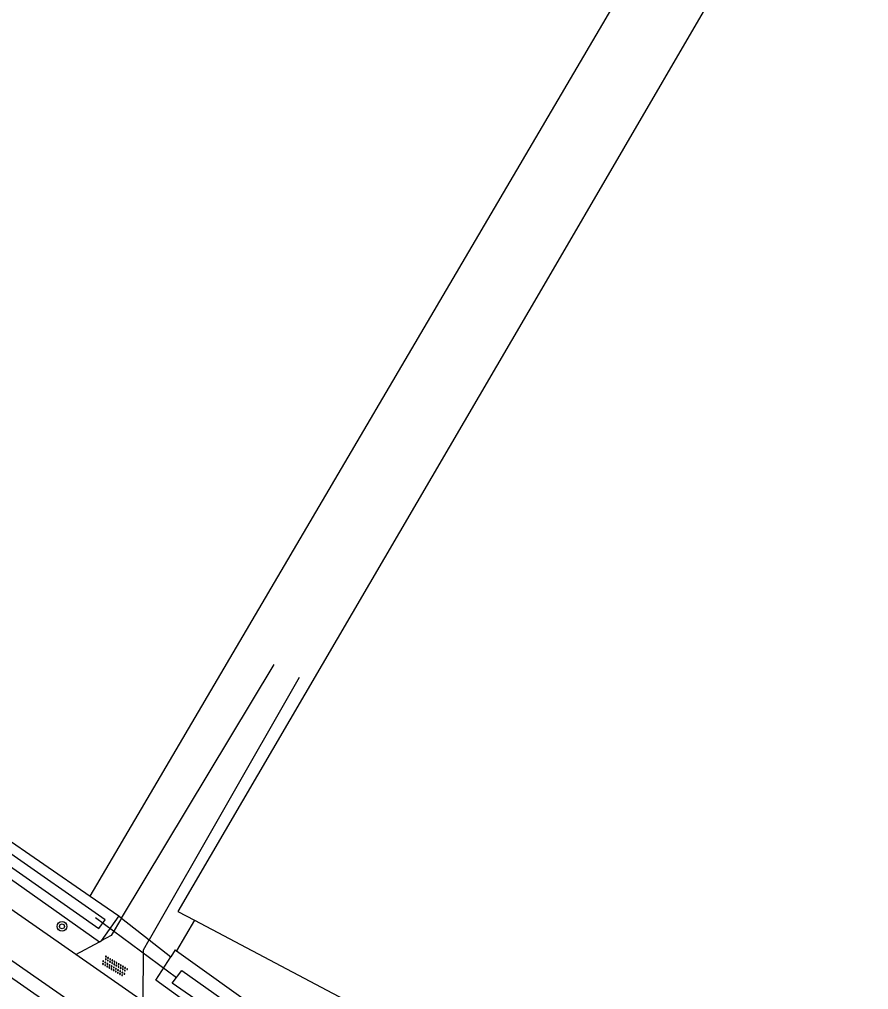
# Model space of a CAD drawing. Extents: x 136000 to 141000, y 400494 to 402006.
# Drawn here: x 138947.3 to 139016.1, y 400913.9 to 400992.5 of the extents above; entities that cross this region are included whole.
import ezdxf

# ---------------------------------------------------------------- set-up
doc = ezdxf.new("R2010")
doc.units = 0
for name, color, linetype in [('gg-afsc-erfafscheiding', 7, 'Continuous'), ('gg-knt-bronhoudergrens', 7, 'Continuous'), ('gg-knt-onverhard', 7, 'Continuous'), ('gg-knt-verharding', 7, 'Continuous'), ('gg-knt-verharding nz', 7, 'Continuous'), ('gg-kntw-bovenkant insteek waterloop', 7, 'Continuous'), ('gg-kntw-waterlijn', 7, 'Continuous'), ('gg-kwrk-duiker nz buis', 7, 'Continuous'), ('gt-grn-groengrens', 7, 'Continuous'), ('gt-symb-boom', 7, 'Continuous'), ('gt-symb-overige verharding', 7, 'Continuous')]:
    doc.layers.add(name, color=color, linetype=linetype)

# ---------------------------------------------------------------- blocks, each defined once
blk = doc.blocks.new('gt0-OVH')
at = {"layer": 'gt-symb-overige verharding'}
for points in [[(-0.972, 0.298), (-0.967, 0.308), (-0.965, 0.319), (-0.966, 0.33), (-0.971, 0.34), (-0.978, 0.348), (-0.988, 0.353), (-0.999, 0.355), (-1.01, 0.354), (-1.02, 0.349), (-1.028, 0.342), (-1.033, 0.332), (-1.035, 0.321), (-1.034, 0.31), (-1.029, 0.3), (-1.022, 0.292), (-1.012, 0.287), (-1.001, 0.285), (-0.99, 0.286), (-0.98, 0.291)], [(-0.872, 0.106), (-0.867, 0.116), (-0.865, 0.126), (-0.866, 0.137), (-0.871, 0.147), (-0.878, 0.156), (-0.888, 0.161), (-0.899, 0.163), (-0.91, 0.162), (-0.92, 0.157), (-0.928, 0.15), (-0.933, 0.14), (-0.935, 0.129), (-0.934, 0.118), (-0.929, 0.108), (-0.922, 0.1), (-0.912, 0.095), (-0.901, 0.092), (-0.89, 0.094), (-0.88, 0.098)], [(-0.772, 0.298), (-0.767, 0.308), (-0.765, 0.319), (-0.766, 0.33), (-0.771, 0.34), (-0.778, 0.348), (-0.788, 0.353), (-0.799, 0.355), (-0.81, 0.354), (-0.82, 0.349), (-0.828, 0.342), (-0.833, 0.332), (-0.835, 0.321), (-0.834, 0.31), (-0.829, 0.3), (-0.822, 0.292), (-0.812, 0.287), (-0.801, 0.285), (-0.79, 0.286), (-0.78, 0.291)], [(-0.672, 0.106), (-0.667, 0.116), (-0.665, 0.126), (-0.666, 0.137), (-0.671, 0.147), (-0.678, 0.156), (-0.688, 0.161), (-0.699, 0.163), (-0.71, 0.162), (-0.72, 0.157), (-0.728, 0.15), (-0.733, 0.14), (-0.735, 0.129), (-0.734, 0.118), (-0.729, 0.108), (-0.722, 0.1), (-0.712, 0.095), (-0.701, 0.092), (-0.69, 0.094), (-0.68, 0.098)], [(-0.572, 0.298), (-0.567, 0.308), (-0.565, 0.319), (-0.566, 0.33), (-0.571, 0.34), (-0.578, 0.348), (-0.588, 0.353), (-0.599, 0.355), (-0.61, 0.354), (-0.62, 0.349), (-0.628, 0.342), (-0.633, 0.332), (-0.635, 0.321), (-0.634, 0.31), (-0.629, 0.3), (-0.622, 0.292), (-0.612, 0.287), (-0.601, 0.285), (-0.59, 0.286), (-0.58, 0.291)], [(-0.472, 0.106), (-0.467, 0.116), (-0.465, 0.126), (-0.466, 0.137), (-0.471, 0.147), (-0.478, 0.156), (-0.488, 0.161), (-0.499, 0.163), (-0.51, 0.162), (-0.52, 0.157), (-0.528, 0.15), (-0.533, 0.14), (-0.535, 0.129), (-0.534, 0.118), (-0.529, 0.108), (-0.522, 0.1), (-0.512, 0.095), (-0.501, 0.092), (-0.49, 0.094), (-0.48, 0.098)], [(-0.372, 0.298), (-0.367, 0.308), (-0.365, 0.319), (-0.366, 0.33), (-0.371, 0.34), (-0.378, 0.348), (-0.388, 0.353), (-0.399, 0.355), (-0.41, 0.354), (-0.42, 0.349), (-0.428, 0.342), (-0.433, 0.332), (-0.435, 0.321), (-0.434, 0.31), (-0.429, 0.3), (-0.422, 0.292), (-0.412, 0.287), (-0.401, 0.285), (-0.39, 0.286), (-0.38, 0.291)], [(-0.272, 0.106), (-0.267, 0.116), (-0.265, 0.126), (-0.266, 0.137), (-0.271, 0.147), (-0.278, 0.156), (-0.288, 0.161), (-0.299, 0.163), (-0.31, 0.162), (-0.32, 0.157), (-0.328, 0.15), (-0.333, 0.14), (-0.335, 0.129), (-0.334, 0.118), (-0.329, 0.108), (-0.322, 0.1), (-0.312, 0.095), (-0.301, 0.092), (-0.29, 0.094), (-0.28, 0.098)], [(-0.172, 0.298), (-0.167, 0.308), (-0.165, 0.319), (-0.166, 0.33), (-0.171, 0.34), (-0.178, 0.348), (-0.188, 0.353), (-0.199, 0.355), (-0.21, 0.354), (-0.22, 0.349), (-0.228, 0.342), (-0.233, 0.332), (-0.235, 0.321), (-0.234, 0.31), (-0.229, 0.3), (-0.222, 0.292), (-0.212, 0.287), (-0.201, 0.285), (-0.19, 0.286), (-0.18, 0.291)], [(-0.072, 0.106), (-0.067, 0.116), (-0.065, 0.126), (-0.066, 0.137), (-0.071, 0.147), (-0.078, 0.156), (-0.088, 0.161), (-0.099, 0.163), (-0.11, 0.162), (-0.12, 0.157), (-0.128, 0.15), (-0.133, 0.14), (-0.135, 0.129), (-0.134, 0.118), (-0.129, 0.108), (-0.122, 0.1), (-0.112, 0.095), (-0.101, 0.092), (-0.09, 0.094), (-0.08, 0.098)], [(0.028, 0.298), (0.033, 0.308), (0.035, 0.319), (0.034, 0.33), (0.029, 0.34), (0.022, 0.348), (0.012, 0.353), (0.001, 0.355), (-0.01, 0.354), (-0.02, 0.349), (-0.028, 0.342), (-0.033, 0.332), (-0.035, 0.321), (-0.034, 0.31), (-0.029, 0.3), (-0.022, 0.292), (-0.012, 0.287), (-0.001, 0.285), (0.01, 0.286), (0.02, 0.291)], [(0.128, 0.106), (0.133, 0.116), (0.135, 0.126), (0.134, 0.137), (0.129, 0.147), (0.122, 0.156), (0.112, 0.161), (0.101, 0.163), (0.09, 0.162), (0.08, 0.157), (0.072, 0.15), (0.067, 0.14), (0.065, 0.129), (0.066, 0.118), (0.071, 0.108), (0.078, 0.1), (0.088, 0.095), (0.099, 0.092), (0.11, 0.094), (0.12, 0.098)], [(0.228, 0.298), (0.233, 0.308), (0.235, 0.319), (0.234, 0.33), (0.229, 0.34), (0.222, 0.348), (0.212, 0.353), (0.201, 0.355), (0.19, 0.354), (0.18, 0.349), (0.172, 0.342), (0.167, 0.332), (0.165, 0.321), (0.166, 0.31), (0.171, 0.3), (0.178, 0.292), (0.188, 0.287), (0.199, 0.285), (0.21, 0.286), (0.22, 0.291)], [(0.328, 0.106), (0.333, 0.116), (0.335, 0.126), (0.334, 0.137), (0.329, 0.147), (0.322, 0.156), (0.312, 0.161), (0.301, 0.163), (0.29, 0.162), (0.28, 0.157), (0.272, 0.15), (0.267, 0.14), (0.265, 0.129), (0.266, 0.118), (0.271, 0.108), (0.278, 0.1), (0.288, 0.095), (0.299, 0.092), (0.31, 0.094), (0.32, 0.098)], [(0.428, 0.298), (0.433, 0.308), (0.435, 0.319), (0.434, 0.33), (0.429, 0.34), (0.422, 0.348), (0.412, 0.353), (0.401, 0.355), (0.39, 0.354), (0.38, 0.349), (0.372, 0.342), (0.367, 0.332), (0.365, 0.321), (0.366, 0.31), (0.371, 0.3), (0.378, 0.292), (0.388, 0.287), (0.399, 0.285), (0.41, 0.286), (0.42, 0.291)], [(0.528, 0.106), (0.533, 0.116), (0.535, 0.126), (0.534, 0.137), (0.529, 0.147), (0.522, 0.156), (0.512, 0.161), (0.501, 0.163), (0.49, 0.162), (0.48, 0.157), (0.472, 0.15), (0.467, 0.14), (0.465, 0.129), (0.466, 0.118), (0.471, 0.108), (0.478, 0.1), (0.488, 0.095), (0.499, 0.092), (0.51, 0.094), (0.52, 0.098)], [(0.628, 0.298), (0.633, 0.308), (0.635, 0.319), (0.634, 0.33), (0.629, 0.34), (0.622, 0.348), (0.612, 0.353), (0.601, 0.355), (0.59, 0.354), (0.58, 0.349), (0.572, 0.342), (0.567, 0.332), (0.565, 0.321), (0.566, 0.31), (0.571, 0.3), (0.578, 0.292), (0.588, 0.287), (0.599, 0.285), (0.61, 0.286), (0.62, 0.291)], [(0.728, 0.106), (0.733, 0.116), (0.735, 0.126), (0.734, 0.137), (0.729, 0.147), (0.722, 0.156), (0.712, 0.161), (0.701, 0.163), (0.69, 0.162), (0.68, 0.157), (0.672, 0.15), (0.667, 0.14), (0.665, 0.129), (0.666, 0.118), (0.671, 0.108), (0.678, 0.1), (0.688, 0.095), (0.699, 0.092), (0.71, 0.094), (0.72, 0.098)], [(0.828, 0.298), (0.833, 0.308), (0.835, 0.319), (0.834, 0.33), (0.829, 0.34), (0.822, 0.348), (0.812, 0.353), (0.801, 0.355), (0.79, 0.354), (0.78, 0.349), (0.772, 0.342), (0.767, 0.332), (0.765, 0.321), (0.766, 0.31), (0.771, 0.3), (0.778, 0.292), (0.788, 0.287), (0.799, 0.285), (0.81, 0.286), (0.82, 0.291)], [(0.928, 0.106), (0.933, 0.116), (0.935, 0.126), (0.934, 0.137), (0.929, 0.147), (0.922, 0.156), (0.912, 0.161), (0.901, 0.163), (0.89, 0.162), (0.88, 0.157), (0.872, 0.15), (0.867, 0.14), (0.865, 0.129), (0.866, 0.118), (0.871, 0.108), (0.878, 0.1), (0.888, 0.095), (0.899, 0.092), (0.91, 0.094), (0.92, 0.098)], [(1.028, 0.298), (1.033, 0.308), (1.035, 0.319), (1.034, 0.33), (1.029, 0.34), (1.022, 0.348), (1.012, 0.353), (1.001, 0.355), (0.99, 0.354), (0.98, 0.349), (0.972, 0.342), (0.967, 0.332), (0.965, 0.321), (0.966, 0.31), (0.971, 0.3), (0.978, 0.292), (0.988, 0.287), (0.999, 0.285), (1.01, 0.286), (1.02, 0.291)], [(-0.972, -0.142), (-0.967, -0.132), (-0.965, -0.121), (-0.966, -0.11), (-0.971, -0.1), (-0.978, -0.092), (-0.988, -0.087), (-0.999, -0.085), (-1.01, -0.086), (-1.02, -0.091), (-1.028, -0.098), (-1.033, -0.108), (-1.035, -0.119), (-1.034, -0.13), (-1.029, -0.14), (-1.022, -0.148), (-1.012, -0.153), (-1.001, -0.155), (-0.99, -0.154), (-0.98, -0.149)], [(-0.872, -0.334), (-0.867, -0.324), (-0.865, -0.314), (-0.866, -0.303), (-0.871, -0.293), (-0.878, -0.284), (-0.888, -0.279), (-0.899, -0.277), (-0.91, -0.278), (-0.92, -0.283), (-0.928, -0.29), (-0.933, -0.3), (-0.935, -0.311), (-0.934, -0.322), (-0.929, -0.332), (-0.922, -0.34), (-0.912, -0.345), (-0.901, -0.348), (-0.89, -0.346), (-0.88, -0.342)], [(-0.772, -0.142), (-0.767, -0.132), (-0.765, -0.121), (-0.766, -0.11), (-0.771, -0.1), (-0.778, -0.092), (-0.788, -0.087), (-0.799, -0.085), (-0.81, -0.086), (-0.82, -0.091), (-0.828, -0.098), (-0.833, -0.108), (-0.835, -0.119), (-0.834, -0.13), (-0.829, -0.14), (-0.822, -0.148), (-0.812, -0.153), (-0.801, -0.155), (-0.79, -0.154), (-0.78, -0.149)], [(-0.672, -0.334), (-0.667, -0.324), (-0.665, -0.314), (-0.666, -0.303), (-0.671, -0.293), (-0.678, -0.284), (-0.688, -0.279), (-0.699, -0.277), (-0.71, -0.278), (-0.72, -0.283), (-0.728, -0.29), (-0.733, -0.3), (-0.735, -0.311), (-0.734, -0.322), (-0.729, -0.332), (-0.722, -0.34), (-0.712, -0.345), (-0.701, -0.348), (-0.69, -0.346), (-0.68, -0.342)], [(-0.572, -0.142), (-0.567, -0.132), (-0.565, -0.121), (-0.566, -0.11), (-0.571, -0.1), (-0.578, -0.092), (-0.588, -0.087), (-0.599, -0.085), (-0.61, -0.086), (-0.62, -0.091), (-0.628, -0.098), (-0.633, -0.108), (-0.635, -0.119), (-0.634, -0.13), (-0.629, -0.14), (-0.622, -0.148), (-0.612, -0.153), (-0.601, -0.155), (-0.59, -0.154), (-0.58, -0.149)], [(-0.472, -0.334), (-0.467, -0.324), (-0.465, -0.314), (-0.466, -0.303), (-0.471, -0.293), (-0.478, -0.284), (-0.488, -0.279), (-0.499, -0.277), (-0.51, -0.278), (-0.52, -0.283), (-0.528, -0.29), (-0.533, -0.3), (-0.535, -0.311), (-0.534, -0.322), (-0.529, -0.332), (-0.522, -0.34), (-0.512, -0.345), (-0.501, -0.348), (-0.49, -0.346), (-0.48, -0.342)], [(-0.372, -0.142), (-0.367, -0.132), (-0.365, -0.121), (-0.366, -0.11), (-0.371, -0.1), (-0.378, -0.092), (-0.388, -0.087), (-0.399, -0.085), (-0.41, -0.086), (-0.42, -0.091), (-0.428, -0.098), (-0.433, -0.108), (-0.435, -0.119), (-0.434, -0.13), (-0.429, -0.14), (-0.422, -0.148), (-0.412, -0.153), (-0.401, -0.155), (-0.39, -0.154), (-0.38, -0.149)], [(-0.272, -0.334), (-0.267, -0.324), (-0.265, -0.314), (-0.266, -0.303), (-0.271, -0.293), (-0.278, -0.284), (-0.288, -0.279), (-0.299, -0.277), (-0.31, -0.278), (-0.32, -0.283), (-0.328, -0.29), (-0.333, -0.3), (-0.335, -0.311), (-0.334, -0.322), (-0.329, -0.332), (-0.322, -0.34), (-0.312, -0.345), (-0.301, -0.348), (-0.29, -0.346), (-0.28, -0.342)], [(-0.172, -0.142), (-0.167, -0.132), (-0.165, -0.121), (-0.166, -0.11), (-0.171, -0.1), (-0.178, -0.092), (-0.188, -0.087), (-0.199, -0.085), (-0.21, -0.086), (-0.22, -0.091), (-0.228, -0.098), (-0.233, -0.108), (-0.235, -0.119), (-0.234, -0.13), (-0.229, -0.14), (-0.222, -0.148), (-0.212, -0.153), (-0.201, -0.155), (-0.19, -0.154), (-0.18, -0.149)], [(-0.072, -0.334), (-0.067, -0.324), (-0.065, -0.314), (-0.066, -0.303), (-0.071, -0.293), (-0.078, -0.284), (-0.088, -0.279), (-0.099, -0.277), (-0.11, -0.278), (-0.12, -0.283), (-0.128, -0.29), (-0.133, -0.3), (-0.135, -0.311), (-0.134, -0.322), (-0.129, -0.332), (-0.122, -0.34), (-0.112, -0.345), (-0.101, -0.348), (-0.09, -0.346), (-0.08, -0.342)], [(0.028, -0.142), (0.033, -0.132), (0.035, -0.121), (0.034, -0.11), (0.029, -0.1), (0.022, -0.092), (0.012, -0.087), (0.001, -0.085), (-0.01, -0.086), (-0.02, -0.091), (-0.028, -0.098), (-0.033, -0.108), (-0.035, -0.119), (-0.034, -0.13), (-0.029, -0.14), (-0.022, -0.148), (-0.012, -0.153), (-0.001, -0.155), (0.01, -0.154), (0.02, -0.149)], [(0.128, -0.334), (0.133, -0.324), (0.135, -0.314), (0.134, -0.303), (0.129, -0.293), (0.122, -0.284), (0.112, -0.279), (0.101, -0.277), (0.09, -0.278), (0.08, -0.283), (0.072, -0.29), (0.067, -0.3), (0.065, -0.311), (0.066, -0.322), (0.071, -0.332), (0.078, -0.34), (0.088, -0.345), (0.099, -0.348), (0.11, -0.346), (0.12, -0.342)], [(0.228, -0.142), (0.233, -0.132), (0.235, -0.121), (0.234, -0.11), (0.229, -0.1), (0.222, -0.092), (0.212, -0.087), (0.201, -0.085), (0.19, -0.086), (0.18, -0.091), (0.172, -0.098), (0.167, -0.108), (0.165, -0.119), (0.166, -0.13), (0.171, -0.14), (0.178, -0.148), (0.188, -0.153), (0.199, -0.155), (0.21, -0.154), (0.22, -0.149)], [(0.328, -0.334), (0.333, -0.324), (0.335, -0.314), (0.334, -0.303), (0.329, -0.293), (0.322, -0.284), (0.312, -0.279), (0.301, -0.277), (0.29, -0.278), (0.28, -0.283), (0.272, -0.29), (0.267, -0.3), (0.265, -0.311), (0.266, -0.322), (0.271, -0.332), (0.278, -0.34), (0.288, -0.345), (0.299, -0.348), (0.31, -0.346), (0.32, -0.342)], [(0.428, -0.142), (0.433, -0.132), (0.435, -0.121), (0.434, -0.11), (0.429, -0.1), (0.422, -0.092), (0.412, -0.087), (0.401, -0.085), (0.39, -0.086), (0.38, -0.091), (0.372, -0.098), (0.367, -0.108), (0.365, -0.119), (0.366, -0.13), (0.371, -0.14), (0.378, -0.148), (0.388, -0.153), (0.399, -0.155), (0.41, -0.154), (0.42, -0.149)], [(0.528, -0.334), (0.533, -0.324), (0.535, -0.314), (0.534, -0.303), (0.529, -0.293), (0.522, -0.284), (0.512, -0.279), (0.501, -0.277), (0.49, -0.278), (0.48, -0.283), (0.472, -0.29), (0.467, -0.3), (0.465, -0.311), (0.466, -0.322), (0.471, -0.332), (0.478, -0.34), (0.488, -0.345), (0.499, -0.348), (0.51, -0.346), (0.52, -0.342)], [(0.628, -0.142), (0.633, -0.132), (0.635, -0.121), (0.634, -0.11), (0.629, -0.1), (0.622, -0.092), (0.612, -0.087), (0.601, -0.085), (0.59, -0.086), (0.58, -0.091), (0.572, -0.098), (0.567, -0.108), (0.565, -0.119), (0.566, -0.13), (0.571, -0.14), (0.578, -0.148), (0.588, -0.153), (0.599, -0.155), (0.61, -0.154), (0.62, -0.149)], [(0.728, -0.334), (0.733, -0.324), (0.735, -0.314), (0.734, -0.303), (0.729, -0.293), (0.722, -0.284), (0.712, -0.279), (0.701, -0.277), (0.69, -0.278), (0.68, -0.283), (0.672, -0.29), (0.667, -0.3), (0.665, -0.311), (0.666, -0.322), (0.671, -0.332), (0.678, -0.34), (0.688, -0.345), (0.699, -0.348), (0.71, -0.346), (0.72, -0.342)], [(0.828, -0.142), (0.833, -0.132), (0.835, -0.121), (0.834, -0.11), (0.829, -0.1), (0.822, -0.092), (0.812, -0.087), (0.801, -0.085), (0.79, -0.086), (0.78, -0.091), (0.772, -0.098), (0.767, -0.108), (0.765, -0.119), (0.766, -0.13), (0.771, -0.14), (0.778, -0.148), (0.788, -0.153), (0.799, -0.155), (0.81, -0.154), (0.82, -0.149)], [(0.928, -0.334), (0.933, -0.324), (0.935, -0.314), (0.934, -0.303), (0.929, -0.293), (0.922, -0.284), (0.912, -0.279), (0.901, -0.277), (0.89, -0.278), (0.88, -0.283), (0.872, -0.29), (0.867, -0.3), (0.865, -0.311), (0.866, -0.322), (0.871, -0.332), (0.878, -0.34), (0.888, -0.345), (0.899, -0.348), (0.91, -0.346), (0.92, -0.342)], [(1.028, -0.142), (1.033, -0.132), (1.035, -0.121), (1.034, -0.11), (1.029, -0.1), (1.022, -0.092), (1.012, -0.087), (1.001, -0.085), (0.99, -0.086), (0.98, -0.091), (0.972, -0.098), (0.967, -0.108), (0.965, -0.119), (0.966, -0.13), (0.971, -0.14), (0.978, -0.148), (0.988, -0.153), (0.999, -0.155), (1.01, -0.154), (1.02, -0.149)]]:
    blk.add_lwpolyline(points, close=True, dxfattribs=at)
blk = doc.blocks.new('gt0-BOOM')
at = {"layer": 'gt-symb-boom'}
for radius in [0.4, 0.2]:
    blk.add_circle((0, 0), radius, dxfattribs=at)

msp = doc.modelspace()

# ---------------------------------------------------------------- linework, layer by layer
at = {"layer": 'gg-afsc-erfafscheiding'}
for p, q in [((138955.398, 400919.873), (138955.628, 400919.692)), ((138955.628, 400919.692), (138957.857, 400917.932)), ((138957.857, 400917.932), (138959.614, 400916.545))]:
    msp.add_line(p, q, dxfattribs=at)
at = {"layer": 'gg-knt-bronhoudergrens'}
msp.add_lwpolyline([(138961.534, 400919.52), (139003.09, 400897.55), (139066.92, 400864.915), (139107.564, 400844.377), (139119.868, 400836.175), (139126.482, 400830.222), (139130.631, 400824.943), (139132.418, 400821.483)], dxfattribs=at)
at = {"layer": 'gg-knt-onverhard'}
for p, q in [((138955.628, 400919.692), (138967.989, 400940.222)), ((138970.001, 400939.172), (138957.857, 400917.932)), ((138951.911, 400916.731), (138953.844, 400917.776))]:
    msp.add_line(p, q, dxfattribs=at)
for points in [[(138955.628, 400919.692), (138954.778, 400918.281), (138953.962, 400917.84)], [(138957.379, 400912.93), (138957.388, 400917.112), (138957.857, 400917.932)]]:
    msp.add_lwpolyline(points, dxfattribs=at)
at = {"layer": 'gg-knt-verharding'}
msp.add_line((138957.379, 400912.93), (138951.911, 400916.731), dxfattribs=at)
for points in [[(138954.792, 400909.209), (138937.195, 400921.451), (138888.57, 400955.339)], [(138951.911, 400916.731), (138939.571, 400925.311), (138898.5, 400953.939)]]:
    msp.add_lwpolyline(points, dxfattribs=at)
at = {"layer": 'gg-knt-verharding nz'}
msp.add_lwpolyline([(138955.447, 400910.152), (138937.718, 400922.476), (138889.252, 400956.255)], dxfattribs=at)
at = {"layer": 'gg-kntw-bovenkant insteek waterloop'}
for p, q in [((138922.29, 400942.673), (138953.073, 400921.474)), ((138953.073, 400921.474), (138955.398, 400919.873)), ((138955.398, 400919.873), (138953.962, 400917.84)), ((138953.844, 400917.776), (138953.962, 400917.84)), ((138959.971, 400917.105), (138959.614, 400916.545)), ((138959.971, 400917.105), (138960.069, 400917.035)), ((138960.069, 400917.035), (139000, 400888.629))]:
    msp.add_line(p, q, dxfattribs=at)
for points in [[(138922.29, 400942.673), (138921.07, 400940.942), (138953.844, 400917.776)], [(139000, 400885.302), (138995.496, 400888.274), (138990.925, 400891.141), (138958.411, 400914.656), (138959.614, 400916.545)]]:
    msp.add_lwpolyline(points, dxfattribs=at)
at = {"layer": 'gg-kntw-waterlijn'}
for points in [[(138922.237, 400940.943), (138941.173, 400927.681), (138953.792, 400918.843), (138954.284, 400919.545), (138946.103, 400925.275), (138932.609, 400934.726), (138922.757, 400941.626), (138922.237, 400940.943)], [(138959.712, 400914.403), (138960.509, 400915.435), (138983.953, 400898.83), (138993.601, 400891.996), (139001.023, 400886.929), (139000.436, 400886.068), (138993.032, 400890.927), (138978.191, 400901.647), (138959.712, 400914.403)]]:
    msp.add_lwpolyline(points, dxfattribs=at)
at = {"layer": 'gg-kwrk-duiker nz buis'}
msp.add_line((138960.061, 400914.853), (138953.503, 400919.71), dxfattribs=at)
at = {"layer": 'gt-grn-groengrens'}
msp.add_line((138961.534, 400919.52), (138960.069, 400917.035), dxfattribs=at)
for points in [[(139114.575, 401185.159), (139095.768, 401151.343), (139068.807, 401105.788), (139056.104, 401084.271), (139022.736, 401027.299), (139002.737, 400993.099), (138989.826, 400970.963), (138960.193, 400920.229), (138961.534, 400919.52)], [(138953.073, 400921.474), (138999.22, 401000), (139006.773, 401012.853), (139056.127, 401097.685), (139063.594, 401110.477)]]:
    msp.add_lwpolyline(points, dxfattribs=at)

# ---------------------------------------------------------------- block references
at = {"layer": 'gt-symb-boom'}
msp.add_blockref('gt0-BOOM', (138950.8, 400919.015), dxfattribs=at)
at = {"layer": 'gt-symb-overige verharding', "rotation": -30.59043540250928}
msp.add_blockref('gt0-OVH', (138955.054, 400915.783), dxfattribs=at)

doc.saveas('drawing.dxf')
